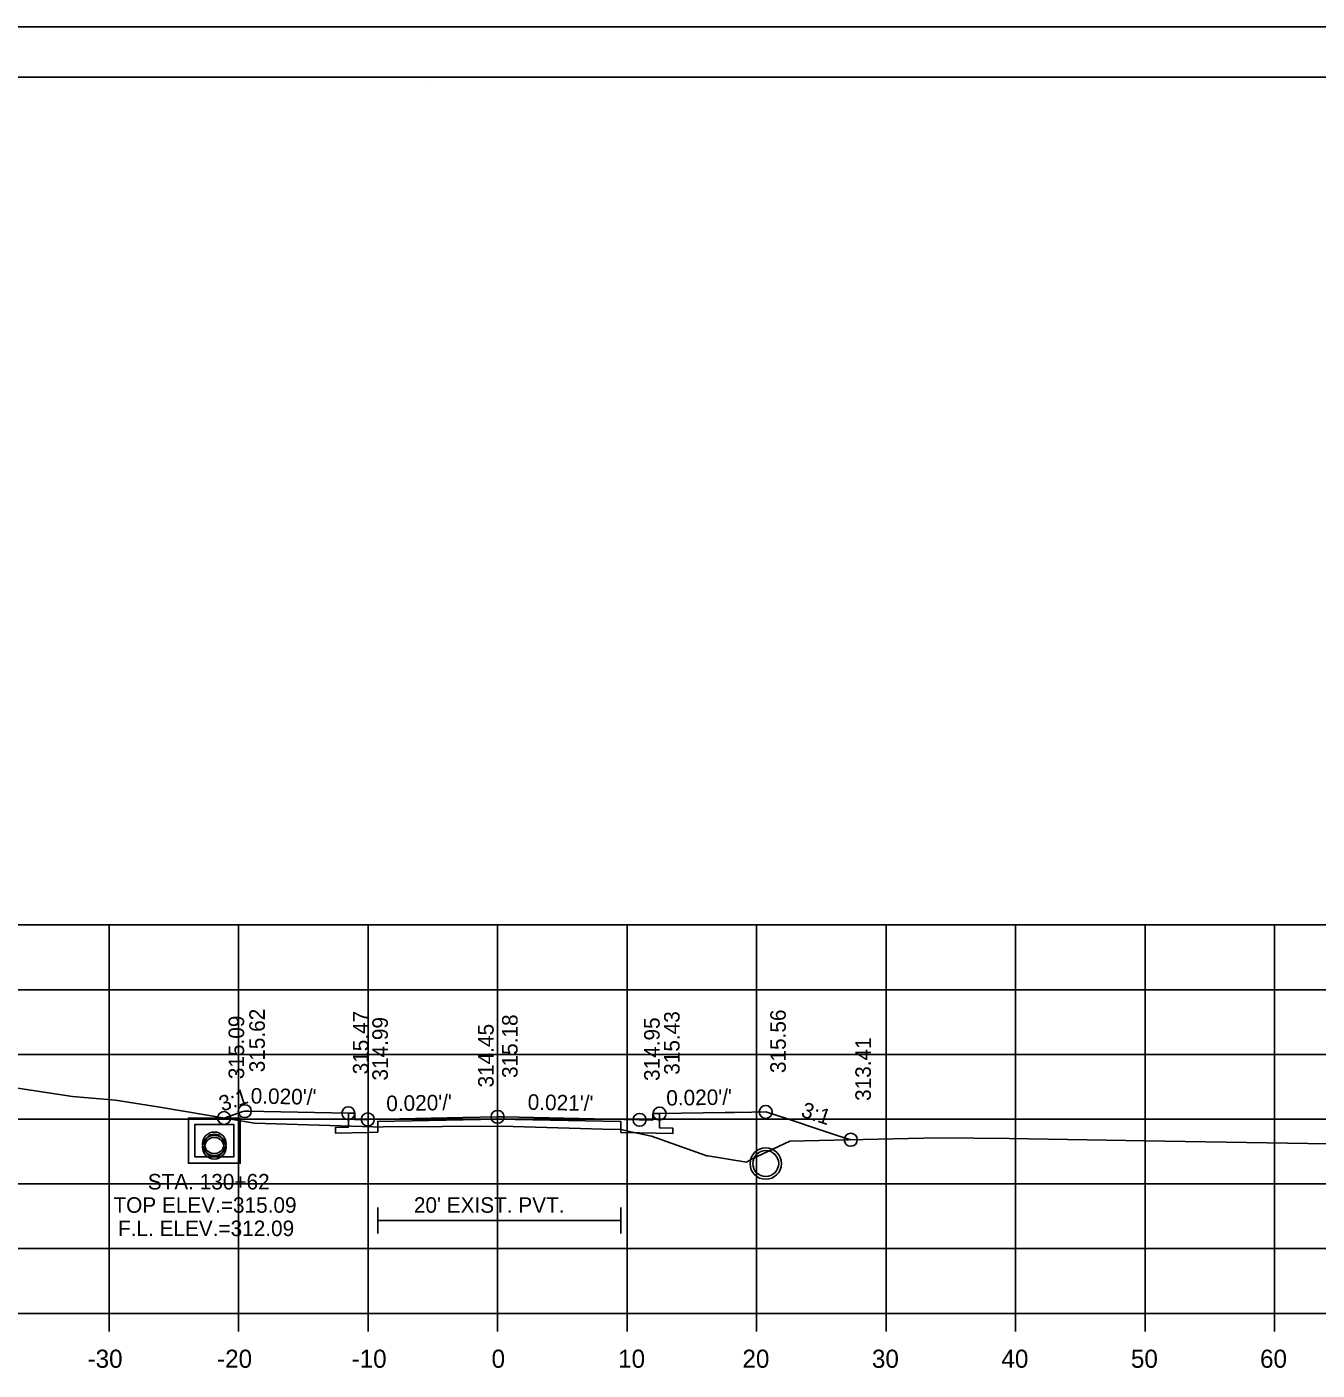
# Model space of a CAD drawing. Extents: x 1370538 to 1372872, y 376220 to 381127.
# Drawn here: x 1372672.3 to 1372771.9, y 380368 to 380471.7 of the extents above; entities that cross this region are included whole.
import ezdxf

# ---------------------------------------------------------------- set-up
doc = ezdxf.new("R2010")
doc.units = 0
for name, color, linetype in [('R_Border', 7, 'Continuous'), ('R_Border Notes', 7, 'Continuous'), ('R_Border PE', 7, 'Continuous'), ('R_Border Prem', 7, 'Continuous'), ('R_Dimension', 7, 'Continuous'), ('R_Fin Surface', 7, 'Continuous'), ('R_Grid', 7, 'Continuous'), ('R_No Plot', 7, 'Continuous'), ('R_Water', 7, 'Continuous'), ('R_Water Annot', 7, 'Continuous'), ('R_Xsect Elev', 7, 'Continuous'), ('R_Xsect Slope', 7, 'Continuous')]:
    doc.layers.add(name, color=color, linetype=linetype)

msp = doc.modelspace()

# ---------------------------------------------------------------- linework, layer by layer
at = {"layer": 'R_Border'}
for p, q in [((1372699.4, 380380.54), (1372699.4, 380378.54)), ((1372718.18, 380380.54), (1372718.18, 380378.54)), ((1372699.4, 380379.54), (1372718.18, 380379.54))]:
    msp.add_line(p, q, dxfattribs=at)
for points in [[(1372708.65, 380387.38), (1372699.4, 380387.2), (1372699.4, 380386.37), (1372698.64, 380386.35), (1372696.13, 380386.3), (1372696.13, 380386.72), (1372697.13, 380386.74), (1372697.13, 380387.83)], [(1372721.16, 380387.8), (1372721.16, 380386.7), (1372722.18, 380386.68), (1372722.18, 380386.26), (1372719.62, 380386.32), (1372718.18, 380386.35), (1372718.18, 380387.18), (1372708.65, 380387.38)]]:
    msp.add_lwpolyline(points, dxfattribs=at)
at = {"layer": 'R_Border Notes'}
for p, q in [((1372550.65, 380467.83), (1372866.83, 380467.83)), ((1372703.17, 380467.57), (1372703.17, 380467.57)), ((1372703.17, 380467.57), (1372703.17, 380467.57))]:
    msp.add_line(p, q, dxfattribs=at)
at = {"layer": 'R_Border Prem'}
for p, q in [((1372558.65, 380372.37), (1372858.65, 380372.37)), ((1372678.65, 380370.97), (1372678.65, 380372.37)), ((1372688.65, 380370.97), (1372688.65, 380372.37)), ((1372698.65, 380370.97), (1372698.65, 380372.37)), ((1372708.65, 380370.97), (1372708.65, 380372.37)), ((1372718.65, 380370.97), (1372718.65, 380372.37)), ((1372728.65, 380370.97), (1372728.65, 380372.37)), ((1372738.65, 380370.97), (1372738.65, 380372.37)), ((1372748.65, 380370.97), (1372748.65, 380372.37)), ((1372758.65, 380370.97), (1372758.65, 380372.37)), ((1372768.65, 380370.97), (1372768.65, 380372.37))]:
    msp.add_line(p, q, dxfattribs=at)
at = {"layer": 'R_Dimension'}
msp.add_lwpolyline([(1372670.58, 380389.93), (1372675.84, 380389.13), (1372679.15, 380388.85), (1372682.58, 380388.3), (1372689.89, 380387.06), (1372699.01, 380386.78), (1372699.4, 380386.76), (1372699.82, 380386.77), (1372708.99, 380386.82), (1372716.79, 380386.61), (1372718.18, 380386.56), (1372718.95, 380386.39), (1372720.54, 380386.06), (1372724.82, 380384.54), (1372724.85, 380384.53), (1372724.88, 380384.53), (1372727.88, 380384.05), (1372728.27, 380384.29), (1372731.22, 380385.68), (1372736.89, 380385.8), (1372742.72, 380385.93), (1372748.16, 380385.89), (1372760.18, 380385.67), (1372774.4, 380385.44)], dxfattribs=at)
at = {"layer": 'R_Fin Surface'}
for points in [[(1372687.53, 380387.46), (1372688.99, 380387.95), (1372689.13, 380387.99), (1372689.45, 380387.99), (1372690.6, 380387.96), (1372697.13, 380387.83), (1372697.51, 380387.83), (1372697.63, 380387.83), (1372697.63, 380387.46), (1372697.63, 380387.33), (1372697.88, 380387.34), (1372698.63, 380387.35), (1372705.97, 380387.5), (1372708.65, 380387.55)], [(1372708.65, 380387.55), (1372709.14, 380387.54), (1372719.62, 380387.32), (1372719.67, 380387.32), (1372719.96, 380387.31), (1372720.64, 380387.3), (1372720.65, 380387.75), (1372720.65, 380387.8), (1372720.7, 380387.8), (1372721.16, 380387.8), (1372726.22, 380387.88), (1372726.93, 380387.89), (1372728.28, 380387.91), (1372729.36, 380387.93), (1372731.11, 380387.36), (1372733.56, 380386.55), (1372735.04, 380386.07), (1372735.93, 380385.78)]]:
    msp.add_lwpolyline(points, dxfattribs=at)
at = {"layer": 'R_Grid'}
for p, q in [((1372558.65, 380402.37), (1372858.65, 380402.37)), ((1372678.65, 380372.37), (1372678.65, 380402.37)), ((1372688.65, 380372.37), (1372688.65, 380402.37)), ((1372698.65, 380372.37), (1372698.65, 380402.37)), ((1372708.65, 380372.37), (1372708.65, 380402.37)), ((1372718.65, 380372.37), (1372718.65, 380402.37)), ((1372728.65, 380372.37), (1372728.65, 380402.37)), ((1372738.65, 380372.37), (1372738.65, 380402.37)), ((1372748.65, 380372.37), (1372748.65, 380402.37)), ((1372758.65, 380372.37), (1372758.65, 380402.37)), ((1372768.65, 380372.37), (1372768.65, 380402.37)), ((1372558.65, 380397.37), (1372858.65, 380397.37)), ((1372558.65, 380392.37), (1372858.65, 380392.37)), ((1372558.65, 380387.37), (1372858.65, 380387.37)), ((1372558.65, 380382.37), (1372858.65, 380382.37)), ((1372558.65, 380377.37), (1372858.65, 380377.37)), ((1372558.65, 380372.37), (1372858.65, 380372.37))]:
    msp.add_line(p, q, dxfattribs=at)
at = {"layer": 'R_No Plot'}
msp.add_line((1372538.25, 380471.72), (1372871.58, 380471.72), dxfattribs=at)
for points in [[(1372538.24, 380471.72), (1372871.58, 380471.72), (1372871.58, 380258.39), (1372538.24, 380258.39)], [(1372784.57, 380467.83), (1372784.57, 380457.95), (1372820.3, 380457.95), (1372820.3, 380455.03), (1372843.5, 380455.03), (1372843.5, 380430.7), (1372866.83, 380430.7), (1372866.83, 380262.37), (1372550.65, 380262.37), (1372550.65, 380467.83)]]:
    msp.add_lwpolyline(points, close=True, dxfattribs=at)
for centre, radius in [((1372689.13, 380387.99), 0.5), ((1372697.13, 380387.83), 0.5), ((1372721.16, 380387.8), 0.5), ((1372729.36, 380387.93), 0.5), ((1372687.53, 380387.46), 0.5), ((1372698.63, 380387.35), 0.5), ((1372708.65, 380387.55), 0.5), ((1372708.65, 380387.55), 0.5), ((1372719.62, 380387.32), 0.5), ((1372686.78, 380385.46), 0.917), ((1372686.78, 380385.21), 0.917), ((1372735.93, 380385.78), 0.5), ((1372729.36, 380383.94), 1.21)]:
    msp.add_circle(centre, radius, dxfattribs=at)
at = {"layer": 'R_Water'}
for points in [[(1372686.78, 380387.46), (1372688.78, 380387.46), (1372688.78, 380383.96), (1372686.78, 380383.96), (1372684.78, 380383.96), (1372684.78, 380387.46)], [(1372686.78, 380386.96), (1372688.28, 380386.96), (1372688.28, 380384.46), (1372686.78, 380384.46), (1372685.28, 380384.46), (1372685.28, 380386.96)]]:
    msp.add_lwpolyline(points, close=True, dxfattribs=at)
for centre, radius in [((1372686.78, 380385.46), 0.75), ((1372686.78, 380385.21), 0.75), ((1372729.36, 380383.94), 1)]:
    msp.add_circle(centre, radius, dxfattribs=at)
at = {"layer": 'R_Xsect Elev'}
msp.add_line((1372708.65, 380386.82), (1372708.65, 380396.82), dxfattribs=at)

# ---------------------------------------------------------------- texts
at = {"layer": 'R_Border PE'}
for s, p in [('-30', (1372676.99, 380368.17)), ('-20', (1372686.99, 380368.17)), ('-10', (1372697.38, 380368.17)), ('0', (1372708.19, 380368.17)), ('10', (1372717.96, 380368.17)), ('20', (1372727.56, 380368.17)), ('30', (1372737.56, 380368.17)), ('40', (1372747.56, 380368.17)), ('50', (1372757.56, 380368.17)), ('60', (1372767.53, 380368.17))]:
    msp.add_text(s, height=1.4, dxfattribs=at).set_placement(p)
at = {"layer": 'R_Water'}
msp.add_text("20' EXIST. PVT.", height=1.2, dxfattribs=at).set_placement((1372702.19, 380380.14))
at = {"layer": 'R_Water Annot'}
for s, p in [('STA. 130+62', (1372681.64, 380381.94)), ('TOP ELEV.=315.09', (1372678.99, 380380.14)), ('F.L. ELEV.=312.09', (1372679.34, 380378.34))]:
    msp.add_text(s, height=1.2, dxfattribs=at).set_placement(p)
at = {"layer": 'R_Xsect Elev'}
for s, p in [('315.62', (1372690.68, 380390.99)), ('315.47', (1372698.68, 380390.83)), ('315.18', (1372710.2, 380390.55)), ('315.18', (1372710.2, 380390.55)), ('315.43', (1372722.71, 380390.8)), ('315.56', (1372730.91, 380390.93)), ('315.09', (1372689.08, 380390.46)), ('314.99', (1372700.18, 380390.35)), ('314.45', (1372708.35, 380389.82)), ('314.95', (1372721.17, 380390.32)), ('313.41', (1372737.48, 380388.78))]:
    msp.add_text(s, height=1.2, rotation=90, dxfattribs=at).set_placement(p)
at = {"layer": 'R_Xsect Slope'}
for s, rotation, p in [('3:1', 18.4085, (1372687.38, 380387.94)), ("0.020'/'", 358.8578, (1372689.58, 380388.58)), ("0.020'/'", 1.1339, (1372700.07, 380387.98)), ("0.021'/'", 358.792, (1372710.97, 380388.1)), ("0.020'/'", 0.9266, (1372721.69, 380388.41)), ('3:1', 341.8641, (1372732.01, 380387.59))]:
    msp.add_text(s, height=1.2, rotation=rotation, dxfattribs=at).set_placement(p)

doc.saveas('drawing.dxf')
